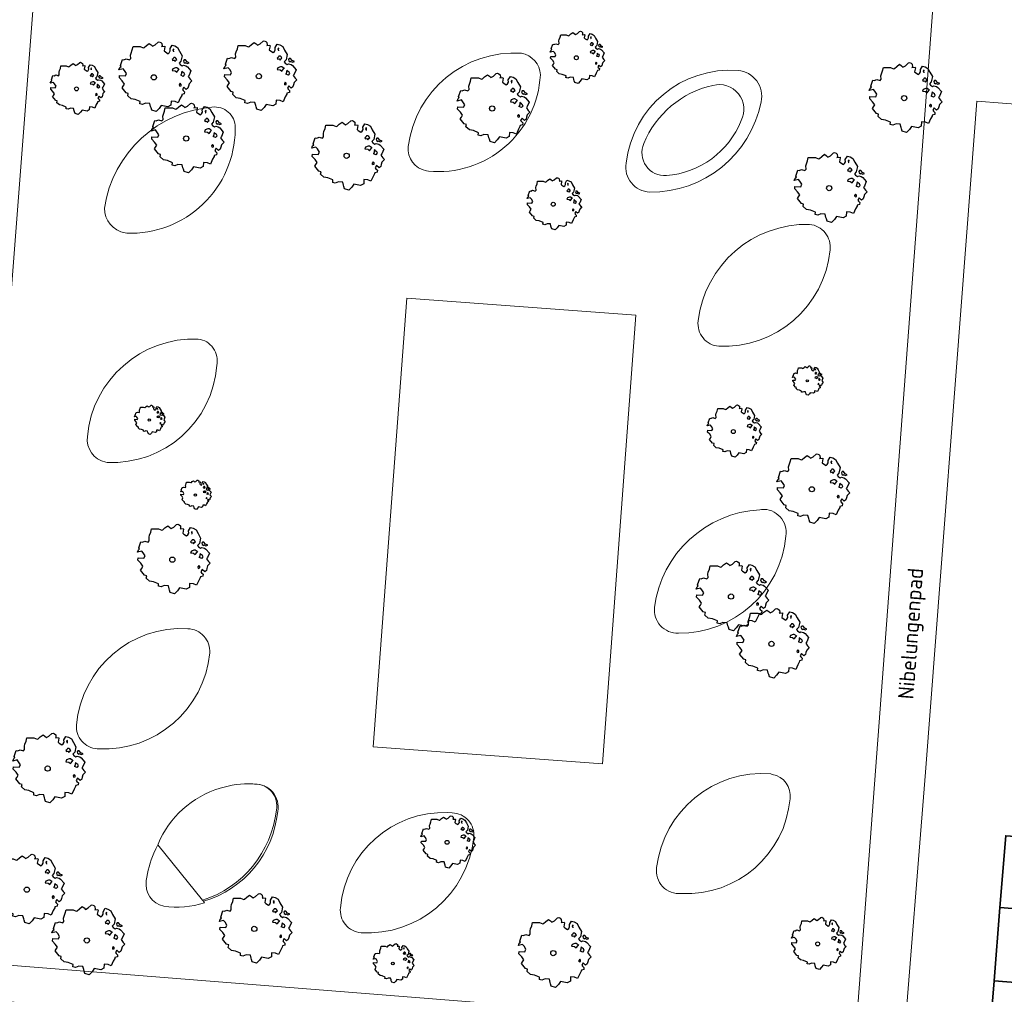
# Model space of a CAD drawing. Header units: metres. Extents: x 152391 to 157968, y 462336 to 467280.
# Tile 270 of 656: x 155367 to 155453, y 464732 to 464817. Entities that reach past the tile are written whole.
import ezdxf
from ezdxf.enums import TextEntityAlignment as Align

# ---------------------------------------------------------------- set-up
doc = ezdxf.new("R2010")
doc.units = ezdxf.units.M
doc.header["$LTSCALE"] = 0.75
doc.layers.get('0').update_dxf_attribs({"lineweight": 25})
for name, color, linetype, lineweight in [('B-GV-GR-BOOM-S', 252, 'Continuous', 25), ('B-WE-GR-BEPLANTING_CULTUUR_HEESTERS-GV', 251, 'Continuous', 18), ('B-WE-IE-TERREINAFSCHEIDING_KUNSTMATIG_MUUR-GV', 251, 'Continuous', 18), ('B-WE-OG-BEBOUWING-GV', 6, 'Continuous', 35), ('B-WE-OG-TERREIN_CULTUURSCHEIDING-GV', 251, 'Continuous', 18), ('B-WE-OG-TERREIN_ONBEGROEID-GV', 251, 'Continuous', 18), ('B-WE-OG-TOPOGRAFIE-T18', 1, 'Continuous', 18), ('B-WE-VH-VERHARDING_BETONSTRAATSTEEN-GV', 251, 'Continuous', 18), ('B-WE-VH-VERHARDING_TEGEL-GV', 251, 'Continuous', 18), ('B-WE-VH-VERHARDING_TEGEL_RUBBER-GV', 251, 'Continuous', 18)]:
    doc.layers.add(name, color=color, linetype=linetype, lineweight=lineweight)
doc.styles.add('NLCS-ISO-M750-T18', font='NLCS-ISO.ttf', dxfattribs={"height": 1.35})

# ---------------------------------------------------------------- blocks, each defined once
blk = doc.blocks.new('SGR-BOOM_21_30')
at = {"linetype": 'Continuous'}
for p, q in [((0.065, 1.581), (0.205, 1.712)), ((0.205, 1.712), (0.263, 1.729)), ((0.263, 1.729), (0.333, 1.696)), ((-1.633, 0.579), (-1.528, 0.875)), ((-1.528, 0.875), (-1.458, 0.858)), ((-1.458, 0.858), (-1.342, 0.908)), ((-1.342, 0.908), (-1.179, 0.858)), ((-1.179, 0.858), (-1.121, 0.924)), ((-1.133, 1.088), (-1.109, 1.187)), ((-1.121, 0.924), (-1.133, 1.088)), ((-1.109, 1.187), (-1.051, 1.335)), ((-1.051, 1.335), (-1.016, 1.499)), ((-1.016, 1.499), (-0.668, 1.499)), ((-0.668, 1.499), (-0.516, 1.433)), ((-0.516, 1.433), (-0.47, 1.45)), ((-0.47, 1.45), (-0.365, 1.548)), ((-0.365, 1.548), (-0.226, 1.647)), ((-0.226, 1.647), (-0.133, 1.581)), ((-0.133, 1.581), (-0.063, 1.515)), ((-0.063, 1.515), (0.065, 1.581)), ((0.333, 1.696), (0.391, 1.647)), ((0.402, 1.532), (0.379, 1.499)), ((0.379, 1.499), (0.53, 1.515)), ((0.391, 1.647), (0.402, 1.532)), ((0.542, 1.483), (0.507, 1.285)), ((0.507, 1.285), (0.565, 1.236)), ((0.53, 1.515), (0.542, 1.483)), ((0.565, 1.236), (0.693, 1.154)), ((0.693, 1.154), (0.751, 1.203)), ((0.751, 1.203), (0.798, 1.285)), ((0.786, 1.4), (0.891, 1.565)), ((0.798, 1.285), (0.786, 1.4)), ((0.891, 1.565), (1.019, 1.532)), ((0.937, 0.908), (0.891, 0.875)), ((0.891, 0.875), (0.926, 0.825)), ((0.972, 1.368), (0.926, 1.335)), ((0.926, 1.335), (0.949, 1.253)), ((0.972, 0.973), (0.937, 0.908)), ((0.949, 1.253), (0.961, 1.236)), ((0.961, 1.269), (0.972, 1.368)), ((1.03, 0.973), (0.972, 0.973)), ((1.019, 1.532), (1.158, 1.45)), ((1.077, 0.94), (1.03, 0.973)), ((1.124, 0.875), (1.077, 0.94)), ((1.077, 0.842), (1.124, 0.875)), ((1.158, 1.45), (1.251, 1.269)), ((1.251, 1.269), (1.379, 1.055)), ((1.379, 1.055), (1.321, 0.793)), ((1.472, 0.858), (1.438, 0.809)), ((1.542, 0.858), (1.472, 0.858)), ((1.624, 0.76), (1.542, 0.858)), ((-1.703, 0.365), (-1.656, 0.48)), ((-1.493, 0.415), (-1.703, 0.365)), ((-1.679, -0.029), (-1.668, 0.086)), ((-1.668, 0.086), (-1.389, 0.07)), ((-1.656, 0.48), (-1.598, 0.53)), ((-1.598, 0.53), (-1.633, 0.579)), ((-1.423, 0.333), (-1.493, 0.415)), ((-1.33, 0.185), (-1.423, 0.333)), ((-1.389, 0.07), (-1.33, 0.185)), ((0.926, 0.415), (0.891, 0.333)), ((0.891, 0.333), (1.03, 0.316)), ((0.926, 0.825), (0.984, 0.842)), ((1.054, 0.464), (0.926, 0.415)), ((0.984, 0.842), (1.03, 0.776)), ((1.03, 0.776), (1.077, 0.842)), ((1.03, 0.316), (1.112, 0.251)), ((1.112, 0.464), (1.054, 0.464)), ((1.217, 0.398), (1.112, 0.464)), ((1.112, 0.251), (1.205, 0.365)), ((1.205, 0.365), (1.24, 0.415)), ((1.321, 0.793), (1.228, 0.694)), ((1.228, 0.694), (1.275, 0.628)), ((1.275, 0.628), (1.379, 0.563)), ((1.344, 0.185), (1.31, 0.103)), ((1.434, 0.049), (1.31, 0.103)), ((1.356, 0.3), (1.344, 0.234)), ((1.344, 0.234), (1.344, 0.185)), ((1.426, 0.234), (1.356, 0.3)), ((1.379, 0.563), (1.438, 0.595)), ((1.472, 0.201), (1.426, 0.234)), ((1.434, 0.049), (1.507, 0.136)), ((1.438, 0.809), (1.461, 0.743)), ((1.438, 0.595), (1.565, 0.563)), ((1.461, 0.743), (1.531, 0.694)), ((1.507, 0.136), (1.472, 0.201)), ((1.531, 0.727), (1.635, 0.678)), ((1.531, 0.694), (1.542, 0.727)), ((1.565, 0.563), (1.635, 0.513)), ((1.728, 0.71), (1.624, 0.76)), ((1.635, 0.678), (1.728, 0.71)), ((1.635, 0.513), (1.81, 0.316)), ((1.717, 0.103), (1.67, 0.037)), ((1.67, 0.037), (1.763, -0.094)), ((1.81, 0.316), (1.717, 0.103)), ((-1.54, -0.177), (-1.679, -0.029)), ((-1.551, -0.505), (-1.493, -0.423)), ((-1.354, -0.752), (-1.551, -0.505)), ((-1.435, -0.324), (-1.54, -0.177)), ((-1.493, -0.423), (-1.435, -0.324)), ((-1.249, -0.784), (-1.354, -0.752)), ((-1.272, -0.899), (-1.249, -0.784)), ((1.286, -0.292), (1.24, -0.357)), ((1.24, -0.357), (1.251, -0.423)), ((1.263, -0.423), (1.333, -0.407)), ((1.333, -0.341), (1.286, -0.292)), ((1.333, -0.407), (1.333, -0.341)), ((1.368, -0.834), (1.356, -0.883)), ((1.484, -0.801), (1.368, -0.834)), ((1.461, -0.472), (1.391, -0.587)), ((1.391, -0.587), (1.426, -0.637)), ((1.426, -0.637), (1.496, -0.702)), ((1.577, -0.587), (1.461, -0.472)), ((1.496, -0.702), (1.484, -0.801)), ((1.658, -0.522), (1.577, -0.587)), ((1.682, -0.423), (1.658, -0.522)), ((1.717, -0.308), (1.682, -0.423)), ((1.845, -0.177), (1.717, -0.308)), ((1.763, -0.094), (1.845, -0.177)), ((-1.109, -1.047), (-1.272, -0.899)), ((-0.912, -1.08), (-1.109, -1.047)), ((-0.668, -1.179), (-0.912, -1.08)), ((-0.679, -1.294), (-0.668, -1.179)), ((-0.551, -1.326), (-0.679, -1.294)), ((-0.4, -1.261), (-0.551, -1.326)), ((-0.191, -1.277), (-0.4, -1.261)), ((-0.156, -1.425), (-0.191, -1.277)), ((-0.133, -1.491), (-0.156, -1.425)), ((-0.098, -1.606), (-0.133, -1.491)), ((0.112, -1.671), (-0.098, -1.606)), ((0.251, -1.524), (0.112, -1.671)), ((0.356, -1.376), (0.251, -1.524)), ((0.682, -1.441), (0.356, -1.376)), ((0.833, -1.359), (0.682, -1.441)), ((0.844, -1.162), (0.833, -1.359)), ((1.03, -1.179), (0.844, -1.162)), ((1.182, -1.244), (1.03, -1.179)), ((1.286, -1.014), (1.182, -1.244)), ((1.356, -0.883), (1.286, -1.014))]:
    blk.add_line(p, q, dxfattribs=at)
blk.add_circle((0, 0), 0.126, dxfattribs=at)
blk = doc.blocks.new('SGR-BOOM_31_50')
at = {"linetype": 'Continuous'}
for p, q in [((-1.479, 1.582), (-1.402, 1.78)), ((-1.402, 1.78), (-1.355, 1.999)), ((-1.355, 1.999), (-0.89, 1.999)), ((-0.89, 1.999), (-0.688, 1.911)), ((-0.688, 1.911), (-0.626, 1.933)), ((-0.626, 1.933), (-0.487, 2.064)), ((-0.487, 2.064), (-0.301, 2.196)), ((-0.301, 2.196), (-0.177, 2.108)), ((-0.177, 2.108), (-0.084, 2.02)), ((-0.084, 2.02), (0.087, 2.108)), ((0.087, 2.108), (0.273, 2.283)), ((0.273, 2.283), (0.351, 2.305)), ((0.351, 2.305), (0.444, 2.261)), ((0.444, 2.261), (0.521, 2.196)), ((0.537, 2.042), (0.506, 1.999)), ((0.506, 1.999), (0.707, 2.02)), ((0.521, 2.196), (0.537, 2.042)), ((0.723, 1.977), (0.676, 1.714)), ((0.676, 1.714), (0.754, 1.648)), ((0.707, 2.02), (0.723, 1.977)), ((1.002, 1.604), (1.064, 1.714)), ((1.048, 1.867), (1.188, 2.086)), ((1.064, 1.714), (1.048, 1.867)), ((1.188, 2.086), (1.358, 2.042)), ((1.296, 1.823), (1.234, 1.78)), ((1.234, 1.78), (1.265, 1.67)), ((1.281, 1.692), (1.296, 1.823)), ((1.358, 2.042), (1.545, 1.933)), ((1.545, 1.933), (1.669, 1.692)), ((-2.177, 0.772), (-2.038, 1.166)), ((-2.038, 1.166), (-1.944, 1.144)), ((-1.944, 1.144), (-1.789, 1.21)), ((-1.789, 1.21), (-1.572, 1.144)), ((-1.572, 1.144), (-1.495, 1.232)), ((-1.51, 1.451), (-1.479, 1.582)), ((-1.495, 1.232), (-1.51, 1.451)), ((0.754, 1.648), (0.924, 1.539)), ((0.924, 1.539), (1.002, 1.604)), ((1.25, 1.21), (1.188, 1.166)), ((1.188, 1.166), (1.234, 1.101)), ((1.234, 1.101), (1.312, 1.122)), ((1.296, 1.298), (1.25, 1.21)), ((1.265, 1.67), (1.281, 1.648)), ((1.374, 1.298), (1.296, 1.298)), ((1.312, 1.122), (1.374, 1.035)), ((1.436, 1.254), (1.374, 1.298)), ((1.374, 1.035), (1.436, 1.122)), ((1.498, 1.166), (1.436, 1.254)), ((1.436, 1.122), (1.498, 1.166)), ((1.762, 1.057), (1.638, 0.925)), ((1.638, 0.925), (1.7, 0.838)), ((1.669, 1.692), (1.839, 1.407)), ((1.839, 1.407), (1.762, 1.057)), ((1.963, 1.144), (1.917, 1.079)), ((1.917, 1.079), (1.948, 0.991)), ((1.948, 0.991), (2.041, 0.925)), ((2.056, 1.144), (1.963, 1.144)), ((2.041, 0.969), (2.18, 0.903)), ((2.041, 0.925), (2.056, 0.969)), ((2.165, 1.013), (2.056, 1.144)), ((2.304, 0.947), (2.165, 1.013)), ((2.18, 0.903), (2.304, 0.947)), ((-2.27, 0.487), (-2.208, 0.641)), ((-1.991, 0.553), (-2.27, 0.487)), ((-2.239, -0.038), (-2.224, 0.115)), ((-2.224, 0.115), (-1.851, 0.093)), ((-2.208, 0.641), (-2.131, 0.706)), ((-2.131, 0.706), (-2.177, 0.772)), ((-1.898, 0.444), (-1.991, 0.553)), ((-1.774, 0.246), (-1.898, 0.444)), ((-1.851, 0.093), (-1.774, 0.246)), ((1.234, 0.553), (1.188, 0.444)), ((1.188, 0.444), (1.374, 0.422)), ((1.405, 0.619), (1.234, 0.553)), ((1.374, 0.422), (1.483, 0.334)), ((1.483, 0.619), (1.405, 0.619)), ((1.622, 0.531), (1.483, 0.619)), ((1.483, 0.334), (1.607, 0.487)), ((1.607, 0.487), (1.653, 0.553)), ((1.7, 0.838), (1.839, 0.75)), ((1.793, 0.246), (1.746, 0.137)), ((1.911, 0.065), (1.746, 0.137)), ((1.808, 0.4), (1.793, 0.312)), ((1.793, 0.312), (1.793, 0.246)), ((1.901, 0.312), (1.808, 0.4)), ((1.839, 0.75), (1.917, 0.794)), ((1.963, 0.268), (1.901, 0.312)), ((1.911, 0.065), (2.01, 0.181)), ((1.917, 0.794), (2.087, 0.75)), ((2.01, 0.181), (1.963, 0.268)), ((2.087, 0.75), (2.18, 0.684)), ((2.18, 0.684), (2.413, 0.422)), ((2.289, 0.137), (2.227, 0.049)), ((2.227, 0.049), (2.351, -0.126)), ((2.413, 0.422), (2.289, 0.137)), ((-2.053, -0.235), (-2.239, -0.038)), ((-2.069, -0.673), (-1.991, -0.564)), ((-1.805, -1.002), (-2.069, -0.673)), ((-1.913, -0.433), (-2.053, -0.235)), ((-1.991, -0.564), (-1.913, -0.433)), ((1.715, -0.389), (1.653, -0.476)), ((1.653, -0.476), (1.669, -0.564)), ((1.684, -0.564), (1.777, -0.542)), ((1.777, -0.454), (1.715, -0.389)), ((1.777, -0.542), (1.777, -0.454)), ((1.948, -0.63), (1.855, -0.783)), ((1.855, -0.783), (1.901, -0.849)), ((1.901, -0.849), (1.994, -0.936)), ((2.103, -0.783), (1.948, -0.63)), ((2.211, -0.695), (2.103, -0.783)), ((2.242, -0.564), (2.211, -0.695)), ((2.289, -0.411), (2.242, -0.564)), ((2.459, -0.235), (2.289, -0.411)), ((2.351, -0.126), (2.459, -0.235)), ((-1.665, -1.046), (-1.805, -1.002)), ((-1.696, -1.199), (-1.665, -1.046)), ((-1.479, -1.396), (-1.696, -1.199)), ((-1.216, -1.44), (-1.479, -1.396)), ((-0.89, -1.571), (-1.216, -1.44)), ((-0.906, -1.725), (-0.89, -1.571)), ((-0.533, -1.681), (-0.735, -1.769)), ((-0.254, -1.703), (-0.533, -1.681)), ((-0.208, -1.9), (-0.254, -1.703)), ((1.126, -1.55), (1.11, -1.812)), ((1.374, -1.571), (1.126, -1.55)), ((1.576, -1.659), (1.374, -1.571)), ((1.715, -1.352), (1.576, -1.659)), ((1.808, -1.177), (1.715, -1.352)), ((1.824, -1.112), (1.808, -1.177)), ((1.979, -1.068), (1.824, -1.112)), ((1.994, -0.936), (1.979, -1.068)), ((-0.735, -1.769), (-0.906, -1.725)), ((-0.177, -1.988), (-0.208, -1.9)), ((-0.13, -2.141), (-0.177, -1.988)), ((0.149, -2.229), (-0.13, -2.141)), ((0.335, -2.031), (0.149, -2.229)), ((0.475, -1.834), (0.335, -2.031)), ((0.909, -1.922), (0.475, -1.834)), ((1.11, -1.812), (0.909, -1.922))]:
    blk.add_line(p, q, dxfattribs=at)
blk.add_circle((0, 0), 0.169, dxfattribs=at)
blk = doc.blocks.new('SGR-BOOM_50_100')
at = {"linetype": 'Continuous'}
for p, q in [((-1.869, 2.373), (-1.807, 2.665)), ((-1.807, 2.665), (-1.187, 2.665)), ((-1.187, 2.665), (-0.918, 2.548)), ((-0.918, 2.548), (-0.835, 2.577)), ((-0.835, 2.577), (-0.649, 2.752)), ((-0.649, 2.752), (-0.401, 2.928)), ((-0.401, 2.928), (-0.236, 2.811)), ((-0.236, 2.811), (-0.112, 2.694)), ((-0.112, 2.694), (0.116, 2.811)), ((0.116, 2.811), (0.364, 3.044)), ((0.364, 3.044), (0.467, 3.074)), ((0.467, 3.074), (0.591, 3.015)), ((0.591, 3.015), (0.695, 2.928)), ((0.715, 2.723), (0.674, 2.665)), ((0.674, 2.665), (0.943, 2.694)), ((0.695, 2.928), (0.715, 2.723)), ((0.964, 2.636), (0.902, 2.285)), ((0.943, 2.694), (0.964, 2.636)), ((1.398, 2.49), (1.584, 2.782)), ((1.584, 2.782), (1.811, 2.723)), ((1.811, 2.723), (2.059, 2.577)), ((2.059, 2.577), (2.225, 2.256)), ((-2.014, 1.935), (-1.972, 2.11)), ((-1.993, 1.643), (-2.014, 1.935)), ((-1.972, 2.11), (-1.869, 2.373)), ((0.902, 2.285), (1.005, 2.198)), ((1.005, 2.198), (1.232, 2.052)), ((1.232, 2.052), (1.336, 2.139)), ((1.336, 2.139), (1.418, 2.285)), ((1.418, 2.285), (1.398, 2.49)), ((1.729, 2.431), (1.646, 2.373)), ((1.646, 2.373), (1.687, 2.227)), ((1.729, 1.73), (1.667, 1.613)), ((1.687, 2.227), (1.708, 2.198)), ((1.708, 2.256), (1.729, 2.431)), ((1.832, 1.73), (1.729, 1.73)), ((1.915, 1.672), (1.832, 1.73)), ((2.225, 2.256), (2.452, 1.876)), ((2.452, 1.876), (2.349, 1.409)), ((-3.027, 0.65), (-2.944, 0.854)), ((-2.944, 0.854), (-2.841, 0.942)), ((-2.903, 1.029), (-2.717, 1.555)), ((-2.841, 0.942), (-2.903, 1.029)), ((-2.717, 1.555), (-2.593, 1.526)), ((-2.593, 1.526), (-2.386, 1.613)), ((-2.386, 1.613), (-2.096, 1.526)), ((-2.096, 1.526), (-1.993, 1.643)), ((1.667, 1.613), (1.584, 1.555)), ((1.584, 1.555), (1.646, 1.467)), ((1.646, 1.467), (1.749, 1.497)), ((1.749, 1.497), (1.832, 1.38)), ((1.832, 1.38), (1.915, 1.497)), ((1.997, 1.555), (1.915, 1.672)), ((1.915, 1.497), (1.997, 1.555)), ((2.349, 1.409), (2.183, 1.234)), ((2.183, 1.234), (2.266, 1.117)), ((2.266, 1.117), (2.452, 1)), ((2.452, 1), (2.556, 1.059)), ((2.618, 1.526), (2.556, 1.438)), ((2.556, 1.438), (2.597, 1.321)), ((2.556, 1.059), (2.783, 1)), ((2.597, 1.321), (2.721, 1.234)), ((2.742, 1.526), (2.618, 1.526)), ((2.721, 1.292), (2.907, 1.205)), ((2.721, 1.234), (2.742, 1.292)), ((2.886, 1.351), (2.742, 1.526)), ((2.783, 1), (2.907, 0.913)), ((3.072, 1.263), (2.886, 1.351)), ((2.907, 1.205), (3.072, 1.263)), ((2.907, 0.913), (3.217, 0.562)), ((-2.655, 0.737), (-3.027, 0.65)), ((-2.985, -0.051), (-2.965, 0.153)), ((-2.965, 0.153), (-2.469, 0.124)), ((-2.531, 0.591), (-2.655, 0.737)), ((-2.365, 0.329), (-2.531, 0.591)), ((-2.469, 0.124), (-2.365, 0.329)), ((1.646, 0.737), (1.584, 0.591)), ((1.584, 0.591), (1.832, 0.562)), ((1.873, 0.825), (1.646, 0.737)), ((1.832, 0.562), (1.977, 0.445)), ((1.977, 0.825), (1.873, 0.825)), ((2.163, 0.708), (1.977, 0.825)), ((1.977, 0.445), (2.142, 0.65)), ((2.142, 0.65), (2.204, 0.737)), ((2.39, 0.329), (2.328, 0.183)), ((2.549, 0.087), (2.328, 0.183)), ((2.411, 0.533), (2.39, 0.416)), ((2.39, 0.416), (2.39, 0.329)), ((2.535, 0.416), (2.411, 0.533)), ((2.618, 0.358), (2.535, 0.416)), ((2.549, 0.087), (2.68, 0.241)), ((2.68, 0.241), (2.618, 0.358)), ((3.052, 0.183), (2.969, 0.066)), ((2.969, 0.066), (3.135, -0.168)), ((3.217, 0.562), (3.052, 0.183)), ((-2.737, -0.314), (-2.985, -0.051)), ((-2.758, -0.898), (-2.655, -0.752)), ((-2.551, -0.577), (-2.737, -0.314)), ((-2.655, -0.752), (-2.551, -0.577)), ((2.287, -0.518), (2.204, -0.635)), ((2.204, -0.635), (2.225, -0.752)), ((2.245, -0.752), (2.37, -0.723)), ((2.37, -0.606), (2.287, -0.518)), ((2.37, -0.723), (2.37, -0.606)), ((2.597, -0.84), (2.473, -1.044)), ((2.804, -1.044), (2.597, -0.84)), ((2.99, -0.752), (2.948, -0.927)), ((3.052, -0.548), (2.99, -0.752)), ((3.279, -0.314), (3.052, -0.548)), ((3.135, -0.168), (3.279, -0.314)), ((-2.407, -1.336), (-2.758, -0.898)), ((-2.22, -1.394), (-2.407, -1.336)), ((-2.262, -1.599), (-2.22, -1.394)), ((-1.972, -1.862), (-2.262, -1.599)), ((2.411, -1.57), (2.287, -1.803)), ((2.432, -1.482), (2.411, -1.57)), ((2.638, -1.424), (2.432, -1.482)), ((2.473, -1.044), (2.535, -1.132)), ((2.535, -1.132), (2.659, -1.248)), ((2.659, -1.248), (2.638, -1.424)), ((2.948, -0.927), (2.804, -1.044)), ((-1.621, -1.92), (-1.972, -1.862)), ((-1.187, -2.095), (-1.621, -1.92)), ((-1.207, -2.3), (-1.187, -2.095)), ((-0.98, -2.358), (-1.207, -2.3)), ((-0.711, -2.241), (-0.98, -2.358)), ((-0.339, -2.271), (-0.711, -2.241)), ((-0.277, -2.533), (-0.339, -2.271)), ((-0.236, -2.65), (-0.277, -2.533)), ((0.633, -2.446), (0.447, -2.709)), ((1.212, -2.563), (0.633, -2.446)), ((1.48, -2.417), (1.212, -2.563)), ((1.501, -2.066), (1.48, -2.417)), ((1.832, -2.095), (1.501, -2.066)), ((2.101, -2.212), (1.832, -2.095)), ((2.287, -1.803), (2.101, -2.212)), ((-0.174, -2.855), (-0.236, -2.65)), ((0.199, -2.971), (-0.174, -2.855)), ((0.447, -2.709), (0.199, -2.971))]:
    blk.add_line(p, q, dxfattribs=at)
blk.add_circle((0, 0), 0.225, dxfattribs=at)
blk = doc.blocks.new('SGR-BOOM_0_20')
at = {"linetype": 'Continuous'}
for p, q in [((-0.85, 0.816), (-0.832, 0.89)), ((-0.832, 0.89), (-0.788, 1.001)), ((-0.788, 1.001), (-0.762, 1.124)), ((-0.762, 1.124), (-0.501, 1.124)), ((-0.501, 1.124), (-0.387, 1.075)), ((-0.387, 1.075), (-0.352, 1.087)), ((-0.352, 1.087), (-0.274, 1.161)), ((-0.274, 1.161), (-0.169, 1.235)), ((-0.169, 1.235), (-0.099, 1.186)), ((-0.099, 1.186), (-0.047, 1.137)), ((-0.047, 1.137), (0.049, 1.186)), ((0.049, 1.186), (0.154, 1.284)), ((0.154, 1.284), (0.197, 1.297)), ((0.197, 1.297), (0.25, 1.272)), ((0.25, 1.272), (0.293, 1.235)), ((0.302, 1.149), (0.284, 1.124)), ((0.284, 1.124), (0.398, 1.137)), ((0.293, 1.235), (0.302, 1.149)), ((0.407, 1.112), (0.38, 0.964)), ((0.38, 0.964), (0.424, 0.927)), ((0.398, 1.137), (0.407, 1.112)), ((0.424, 0.927), (0.52, 0.865)), ((0.52, 0.865), (0.564, 0.902)), ((0.564, 0.902), (0.598, 0.964)), ((0.59, 1.05), (0.668, 1.173)), ((0.598, 0.964), (0.59, 1.05)), ((0.668, 1.173), (0.764, 1.149)), ((0.729, 1.026), (0.694, 1.001)), ((0.694, 1.001), (0.712, 0.939)), ((0.712, 0.939), (0.721, 0.927)), ((0.721, 0.952), (0.729, 1.026)), ((0.764, 1.149), (0.869, 1.087)), ((0.869, 1.087), (0.939, 0.952)), ((0.939, 0.952), (1.035, 0.792)), ((-1.277, 0.274), (-1.242, 0.36)), ((-1.12, 0.311), (-1.277, 0.274)), ((-1.259, -0.022), (-1.251, 0.065)), ((-1.251, 0.065), (-1.041, 0.052)), ((-1.242, 0.36), (-1.198, 0.397)), ((-1.225, 0.434), (-1.146, 0.656)), ((-1.198, 0.397), (-1.225, 0.434)), ((-1.146, 0.656), (-1.094, 0.644)), ((-1.068, 0.249), (-1.12, 0.311)), ((-1.094, 0.644), (-1.007, 0.681)), ((-0.998, 0.139), (-1.068, 0.249)), ((-1.041, 0.052), (-0.998, 0.139)), ((-1.007, 0.681), (-0.884, 0.644)), ((-0.884, 0.644), (-0.841, 0.693)), ((-0.841, 0.693), (-0.85, 0.816)), ((0.703, 0.681), (0.668, 0.656)), ((0.668, 0.656), (0.694, 0.619)), ((0.694, 0.311), (0.668, 0.249)), ((0.668, 0.249), (0.773, 0.237)), ((0.694, 0.619), (0.738, 0.631)), ((0.79, 0.348), (0.694, 0.311)), ((0.729, 0.73), (0.703, 0.681)), ((0.773, 0.73), (0.729, 0.73)), ((0.738, 0.631), (0.773, 0.582)), ((0.808, 0.705), (0.773, 0.73)), ((0.773, 0.582), (0.808, 0.631)), ((0.773, 0.237), (0.834, 0.188)), ((0.834, 0.348), (0.79, 0.348)), ((0.843, 0.656), (0.808, 0.705)), ((0.808, 0.631), (0.843, 0.656)), ((0.912, 0.299), (0.834, 0.348)), ((0.834, 0.188), (0.904, 0.274)), ((0.904, 0.274), (0.93, 0.311)), ((0.991, 0.594), (0.921, 0.521)), ((0.921, 0.521), (0.956, 0.471)), ((0.956, 0.471), (1.035, 0.422)), ((1.008, 0.139), (0.982, 0.077)), ((1.075, 0.037), (0.982, 0.077)), ((1.035, 0.792), (0.991, 0.594)), ((1.017, 0.225), (1.008, 0.176)), ((1.008, 0.176), (1.008, 0.139)), ((1.069, 0.176), (1.017, 0.225)), ((1.035, 0.422), (1.078, 0.447)), ((1.104, 0.151), (1.069, 0.176)), ((1.075, 0.037), (1.13, 0.102)), ((1.104, 0.644), (1.078, 0.607)), ((1.078, 0.607), (1.096, 0.557)), ((1.078, 0.447), (1.174, 0.422)), ((1.096, 0.557), (1.148, 0.521)), ((1.157, 0.644), (1.104, 0.644)), ((1.13, 0.102), (1.104, 0.151)), ((1.148, 0.545), (1.226, 0.508)), ((1.148, 0.521), (1.157, 0.545)), ((1.218, 0.57), (1.157, 0.644)), ((1.174, 0.422), (1.226, 0.385)), ((1.296, 0.533), (1.218, 0.57)), ((1.226, 0.508), (1.296, 0.533)), ((1.226, 0.385), (1.357, 0.237)), ((1.287, 0.077), (1.253, 0.028)), ((1.253, 0.028), (1.322, -0.071)), ((1.357, 0.237), (1.287, 0.077)), ((-1.155, -0.132), (-1.259, -0.022)), ((-1.164, -0.379), (-1.12, -0.317)), ((-1.015, -0.564), (-1.164, -0.379)), ((-1.076, -0.243), (-1.155, -0.132)), ((-1.12, -0.317), (-1.076, -0.243)), ((-0.937, -0.588), (-1.015, -0.564)), ((-0.954, -0.675), (-0.937, -0.588)), ((-0.832, -0.785), (-0.954, -0.675)), ((-0.684, -0.81), (-0.832, -0.785)), ((-0.501, -0.884), (-0.684, -0.81)), ((0.965, -0.761), (0.886, -0.933)), ((0.965, -0.219), (0.93, -0.268)), ((0.93, -0.268), (0.939, -0.317)), ((0.947, -0.317), (1, -0.305)), ((1, -0.256), (0.965, -0.219)), ((1.017, -0.662), (0.965, -0.761)), ((1, -0.305), (1, -0.256)), ((1.026, -0.625), (1.017, -0.662)), ((1.113, -0.601), (1.026, -0.625)), ((1.096, -0.354), (1.043, -0.44)), ((1.043, -0.44), (1.069, -0.477)), ((1.069, -0.477), (1.122, -0.527)), ((1.183, -0.44), (1.096, -0.354)), ((1.122, -0.527), (1.113, -0.601)), ((1.244, -0.391), (1.183, -0.44)), ((1.261, -0.317), (1.244, -0.391)), ((1.287, -0.231), (1.261, -0.317)), ((1.383, -0.132), (1.287, -0.231)), ((1.322, -0.071), (1.383, -0.132)), ((-0.509, -0.97), (-0.501, -0.884)), ((-0.413, -0.995), (-0.509, -0.97)), ((-0.3, -0.946), (-0.413, -0.995)), ((-0.143, -0.958), (-0.3, -0.946)), ((-0.117, -1.069), (-0.143, -0.958)), ((-0.099, -1.118), (-0.117, -1.069)), ((-0.073, -1.204), (-0.099, -1.118)), ((0.084, -1.254), (-0.073, -1.204)), ((0.188, -1.143), (0.084, -1.254)), ((0.267, -1.032), (0.188, -1.143)), ((0.511, -1.081), (0.267, -1.032)), ((0.625, -1.019), (0.511, -1.081)), ((0.633, -0.872), (0.625, -1.019)), ((0.773, -0.884), (0.633, -0.872)), ((0.886, -0.933), (0.773, -0.884))]:
    blk.add_line(p, q, dxfattribs=at)
blk.add_circle((0, 0), 0.0948, dxfattribs=at)

msp = doc.modelspace()

# ---------------------------------------------------------------- linework, layer by layer
at = {"layer": 'B-WE-GR-BEPLANTING_CULTUUR_HEESTERS-GV'}
for points in [[(155410.935, 464813.69, 0.39661), (155401.139, 464805.597)], [(155412.58, 464811.81, 0.358275), (155410.935, 464813.69)], [(155402.88, 464803.476, 0.427297), (155412.58, 464811.81)], [(155401.139, 464805.597, 0.391025), (155402.706, 464803.502)], [(155431.58, 464774.132, 0.36016), (155422.468, 464765.674)], [(155433.846, 464771.848, 0.486958), (155431.744, 464774.151)], [(155424.534, 464763.436, 0.391902), (155433.846, 464771.848)], [(155422.468, 464765.674, 0.461419), (155424.534, 464763.436)], [(155382.052, 464763.817, 0.405385), (155372.398, 464755.483)], [(155383.939, 464761.716, 0.421262), (155382.052, 464763.817)], [(155374.308, 464753.395, 0.400288), (155383.939, 464761.716)], [(155372.398, 464755.483, 0.424739), (155374.197, 464753.409)]]:
    msp.add_lwpolyline(points, format="xyb", dxfattribs=at)
for points in [[(155402.706, 464803.502), (155402.88, 464803.476)], [(155431.744, 464774.151), (155431.58, 464774.132)], [(155374.197, 464753.409), (155374.308, 464753.395)]]:
    msp.add_lwpolyline(points, dxfattribs=at)
at = {"layer": 'B-WE-IE-TERREINAFSCHEIDING_KUNSTMATIG_MUUR-GV'}
for points in [[(155389.827, 464747.978, 0.477436), (155387.823, 464750.356)], [(155387.823, 464750.356, -0.477206), (155389.72, 464748.102)], [(155389.72, 464748.102, -0.29439), (155383.317, 464740.279)], [(155383.389, 464740.19, 0.305507), (155389.827, 464747.978)]]:
    msp.add_lwpolyline(points, format="xyb", dxfattribs=at)
msp.add_lwpolyline([(155383.317, 464740.279), (155383.386, 464740.194), (155383.389, 464740.19)], dxfattribs=at)
at = {"layer": 'B-WE-OG-BEBOUWING-GV'}
for points in [[(155460.949, 464745.266), (155460.836, 464745.274), (155452.891, 464745.873), (155452.393, 464739.653), (155460.441, 464739.015), (155460.617, 464741.195), (155460.62, 464741.195)], [(155460.441, 464739.015), (155452.393, 464739.653), (155451.884, 464733.311), (155459.927, 464732.661), (155460.108, 464734.889)], [(155451.884, 464733.311), (155451.352, 464726.673), (155455.165, 464726.384), (155458.417, 464726.138), (155459.393, 464726.064), (155459.413, 464726.312), (155459.592, 464728.52), (155459.927, 464732.661)]]:
    msp.add_lwpolyline(points, close=True, dxfattribs=at)
at = {"layer": 'B-WE-OG-TERREIN_CULTUURSCHEIDING-GV'}
for points in [[(155439.919, 464728.826), (155446.57, 464817.59), (155369.08, 464823.4), (155363.727, 464754.31), (155362.535, 464734.978)], [(155398.111, 464753.583), (155417.951, 464752.097), (155420.864, 464790.984), (155401.025, 464792.471)], [(155398.111, 464753.583), (155401.025, 464792.471), (155420.864, 464790.984), (155417.951, 464752.097)]]:
    msp.add_lwpolyline(points, close=True, dxfattribs=at)
for points in [[(155401.139, 464805.597, -0.39661), (155410.935, 464813.69)], [(155410.935, 464813.69, -0.358275), (155412.58, 464811.81)], [(155412.58, 464811.81, -0.427297), (155402.88, 464803.476)], [(155420.017, 464804.156, -0.401847), (155429.703, 464812.198)], [(155429.703, 464812.198, -0.453085), (155431.71, 464809.48)], [(155431.71, 464809.48, -0.36255), (155422.048, 464801.663)], [(155384.346, 464809.032, 0.35339), (155374.823, 464800.275)], [(155374.823, 464800.275, -0.35339), (155384.346, 464809.032)], [(155386.144, 464807.082, 0.446107), (155384.346, 464809.032)], [(155384.346, 464809.032, -0.446107), (155386.144, 464807.082)], [(155376.751, 464798.094, 0.422664), (155386.144, 464807.082)], [(155386.144, 464807.082, -0.422664), (155376.751, 464798.094)], [(155402.706, 464803.502, -0.391025), (155401.139, 464805.597)], [(155422.048, 464801.663, -0.457966), (155420.017, 464804.156)], [(155374.823, 464800.275, 0.363744), (155376.604, 464798.111)], [(155376.604, 464798.111, -0.363744), (155374.823, 464800.275)], [(155435.901, 464798.854, 0.387181), (155426.243, 464790.484)], [(155426.243, 464790.484, -0.387181), (155435.901, 464798.854)], [(155437.68, 464796.645, 0.421287), (155435.901, 464798.854)], [(155435.901, 464798.854, -0.421287), (155437.68, 464796.645)], [(155428.031, 464788.289, 0.39917), (155437.68, 464796.645)], [(155437.68, 464796.645, -0.39917), (155428.031, 464788.289)], [(155426.243, 464790.484, 0.420036), (155428.031, 464788.289)], [(155428.031, 464788.289, -0.420036), (155426.243, 464790.484)], [(155382.94, 464788.92, 0.399398), (155373.347, 464780.471)], [(155373.347, 464780.471, -0.399398), (155382.94, 464788.92)], [(155384.553, 464786.641, 0.44092), (155382.94, 464788.92)], [(155382.94, 464788.92, -0.44092), (155384.553, 464786.641)], [(155375.053, 464778.234, 0.408056), (155384.553, 464786.641)], [(155384.553, 464786.641, -0.408056), (155375.053, 464778.234)], [(155373.347, 464780.471, 0.394961), (155374.927, 464778.243)], [(155374.927, 464778.243, -0.394961), (155373.347, 464780.471)], [(155422.468, 464765.674, -0.36016), (155431.58, 464774.132)], [(155431.744, 464774.151, -0.486958), (155433.846, 464771.848)], [(155433.846, 464771.848, -0.391902), (155424.534, 464763.436)], [(155424.534, 464763.436, -0.461419), (155422.468, 464765.674)], [(155372.398, 464755.483, -0.405385), (155382.052, 464763.817)], [(155382.052, 464763.817, -0.421262), (155383.939, 464761.716)], [(155383.939, 464761.716, -0.400288), (155374.308, 464753.395)], [(155374.197, 464753.409, -0.424739), (155372.398, 464755.483)], [(155432.552, 464751.236, 0.402646), (155422.651, 464743.111)], [(155422.651, 464743.111, -0.402646), (155432.552, 464751.236)], [(155434.212, 464749.083, 0.398833), (155432.673, 464751.187)], [(155432.673, 464751.187, -0.398833), (155434.212, 464749.083)], [(155384.835, 464749.997, -0.084716), (155387.668, 464750.363)], [(155387.823, 464750.356, -0.477436), (155389.827, 464747.978)], [(155379.461, 464745.148, -0.222138), (155384.835, 464749.997)], [(155424.789, 464740.864, 0.403357), (155434.212, 464749.083)], [(155434.212, 464749.083, -0.403357), (155424.789, 464740.864)], [(155389.827, 464747.978, -0.305507), (155383.389, 464740.19)], [(155404.553, 464747.88, 0.398628), (155395.265, 464739.638)], [(155395.265, 464739.638, -0.398628), (155404.553, 464747.88)], [(155406.81, 464745.716, 0.441827), (155404.939, 464747.851)], [(155404.939, 464747.851, -0.441827), (155406.81, 464745.716)], [(155397.047, 464737.471, 0.400599), (155406.81, 464745.716)], [(155406.81, 464745.716, -0.400599), (155397.047, 464737.471)], [(155378.44, 464741.987, -0.069052), (155379.101, 464744.349)], [(155422.651, 464743.111, 0.487798), (155424.789, 464740.864)], [(155424.789, 464740.864, -0.487798), (155422.651, 464743.111)], [(155379.959, 464739.763, -0.391868), (155378.44, 464741.987)], [(155383.498, 464740.055, -0.11471), (155379.959, 464739.763)], [(155395.265, 464739.638, 0.425656), (155397.047, 464737.471)], [(155397.047, 464737.471, -0.425656), (155395.265, 464739.638)]]:
    msp.add_lwpolyline(points, format="xyb", dxfattribs=at)
for points in [[(155402.88, 464803.476), (155402.706, 464803.502)], [(155376.604, 464798.111), (155376.751, 464798.094)], [(155376.751, 464798.094), (155376.604, 464798.111)], [(155374.927, 464778.243), (155375.053, 464778.234)], [(155375.053, 464778.234), (155374.927, 464778.243)], [(155431.58, 464774.132), (155431.744, 464774.151)], [(155374.308, 464753.395), (155374.197, 464753.409)], [(155432.673, 464751.187), (155432.552, 464751.236)], [(155432.552, 464751.236), (155432.673, 464751.187)], [(155387.668, 464750.363), (155387.823, 464750.356)], [(155404.939, 464747.851), (155404.553, 464747.88)], [(155404.553, 464747.88), (155404.939, 464747.851)], [(155379.101, 464744.349), (155379.281, 464744.739), (155379.461, 464745.148)], [(155383.389, 464740.19), (155383.498, 464740.055)]]:
    msp.add_lwpolyline(points, dxfattribs=at)
at = {"layer": 'B-WE-OG-TERREIN_ONBEGROEID-GV'}
for points in [[(155387.668, 464750.363, 0.084716), (155384.835, 464749.997)], [(155389.72, 464748.102, 0.477206), (155387.823, 464750.356)], [(155384.835, 464749.997, 0.222138), (155379.461, 464745.148)], [(155383.317, 464740.279, 0.29439), (155389.72, 464748.102)]]:
    msp.add_lwpolyline(points, format="xyb", dxfattribs=at)
for points in [[(155387.823, 464750.356), (155387.668, 464750.363)], [(155379.461, 464745.148), (155379.281, 464744.739), (155379.443, 464745.089), (155383.317, 464740.279)]]:
    msp.add_lwpolyline(points, dxfattribs=at)
at = {"layer": 'B-WE-VH-VERHARDING_BETONSTRAATSTEEN-GV'}
for points in [[(155429.703, 464812.198, 0.401847), (155420.017, 464804.156)], [(155431.71, 464809.48, 0.453085), (155429.703, 464812.198)], [(155421.543, 464805.854, -0.247359), (155427.521, 464810.904)], [(155427.521, 464810.904, -0.642702), (155429.986, 464807.855)], [(155422.048, 464801.663, 0.36255), (155431.71, 464809.48)], [(155429.986, 464807.855, -0.284132), (155423.5, 464803.082)], [(155423.5, 464803.082, -0.562642), (155421.543, 464805.854)], [(155420.017, 464804.156, 0.457966), (155422.048, 464801.663)], [(155379.101, 464744.349, 0.069052), (155378.44, 464741.987)], [(155378.44, 464741.987, 0.391868), (155379.959, 464739.763)], [(155379.959, 464739.763, 0.11471), (155383.498, 464740.055)]]:
    msp.add_lwpolyline(points, format="xyb", dxfattribs=at)
msp.add_lwpolyline([(155383.498, 464740.055), (155383.389, 464740.19), (155383.386, 464740.194), (155383.317, 464740.279), (155379.443, 464745.089), (155379.281, 464744.739), (155379.101, 464744.349)], dxfattribs=at)
at = {"layer": 'B-WE-VH-VERHARDING_TEGEL-GV'}
for points in [[(155363.727, 464754.31), (155369.08, 464823.4), (155369.328, 464826.616), (155365.942, 464826.875), (155367.882, 464851.74), (155368.045, 464853.826), (155368.455, 464859.078), (155365.135, 464859.348)], [(155446.57, 464817.59), (155439.919, 464728.826), (155439.701, 464725.703), (155439.055, 464718.122), (155442.208, 464717.903), (155446.219, 464717.456), (155454.144, 464716.862), (155454.578, 464719.928), (155443.493, 464720.763), (155444.014, 464727.242), (155445.955, 464751.383), (155449.895, 464803.103), (155450.386, 464809.544), (155461.516, 464808.659), (155461.311, 464811.832), (155453.642, 464812.491), (155456.458, 464848.395), (155456.42, 464848.65), (155456.59, 464851.25), (155456.592, 464851.27)]]:
    msp.add_lwpolyline(points, dxfattribs=at)
msp.add_lwpolyline([(155439.919, 464728.826), (155362.535, 464734.978), (155362.055, 464731.856), (155411.412, 464727.789), (155414.222, 464727.582), (155439.701, 464725.703)], close=True, dxfattribs=at)
at = {"layer": 'B-WE-VH-VERHARDING_TEGEL_RUBBER-GV'}
for points in [[(155427.521, 464810.904, 0.247359), (155421.543, 464805.854)], [(155429.986, 464807.855, 0.642702), (155427.521, 464810.904)], [(155423.5, 464803.082, 0.284132), (155429.986, 464807.855)], [(155421.543, 464805.854, 0.562642), (155423.5, 464803.082)]]:
    msp.add_lwpolyline(points, format="xyb", dxfattribs=at)

# ---------------------------------------------------------------- block references
at = {"layer": 'B-GV-GR-BOOM-S', "transparency": 33554559}
for name, p in [('SGR-BOOM_31_50', (155415.7, 464813.3)), ('SGR-BOOM_50_100', (155379.1, 464811.6)), ('SGR-BOOM_50_100', (155388.2, 464811.7)), ('SGR-BOOM_31_50', (155372.4, 464810.6)), ('SGR-BOOM_50_100', (155444.1, 464809.8)), ('SGR-BOOM_50_100', (155408.4, 464808.9)), ('SGR-BOOM_50_100', (155381.9, 464806.3)), ('SGR-BOOM_50_100', (155395.8, 464804.8)), ('SGR-BOOM_50_100', (155437.6, 464802)), ('SGR-BOOM_31_50', (155413.7, 464800.6)), ('SGR-BOOM_0_20', (155435.7, 464785.3)), ('SGR-BOOM_0_20', (155378.7, 464781.9)), ('SGR-BOOM_31_50', (155429.3, 464780.9)), ('SGR-BOOM_50_100', (155436.1, 464775.9)), ('SGR-BOOM_0_20', (155382.7, 464775.4)), ('SGR-BOOM_50_100', (155380.7, 464769.8)), ('SGR-BOOM_50_100', (155429.1, 464766.6)), ('SGR-BOOM_50_100', (155432.6, 464762.5)), ('SGR-BOOM_50_100', (155369.9, 464751.7)), ('SGR-BOOM_31_50', (155404.5, 464745.3)), ('SGR-BOOM_50_100', (155368.1, 464741.2)), ('SGR-BOOM_50_100', (155387.8, 464737.8)), ('SGR-BOOM_50_100', (155373.3, 464736.8)), ('SGR-BOOM_50_100', (155413.7, 464735.7)), ('SGR-BOOM_31_50', (155436.6, 464736.5)), ('SGR-BOOM_21_30', (155399.8, 464734.8))]:
    msp.add_blockref(name, p, dxfattribs=at)

# ---------------------------------------------------------------- texts
at = {"layer": 'B-WE-OG-TOPOGRAFIE-T18', "style": 'NLCS-ISO-M750-T18'}
msp.add_text('Nibelungenpad', height=1.35, rotation=85.7, dxfattribs=at).set_placement((155444.854, 464763.382), align=Align.MIDDLE)

doc.saveas('drawing.dxf')
